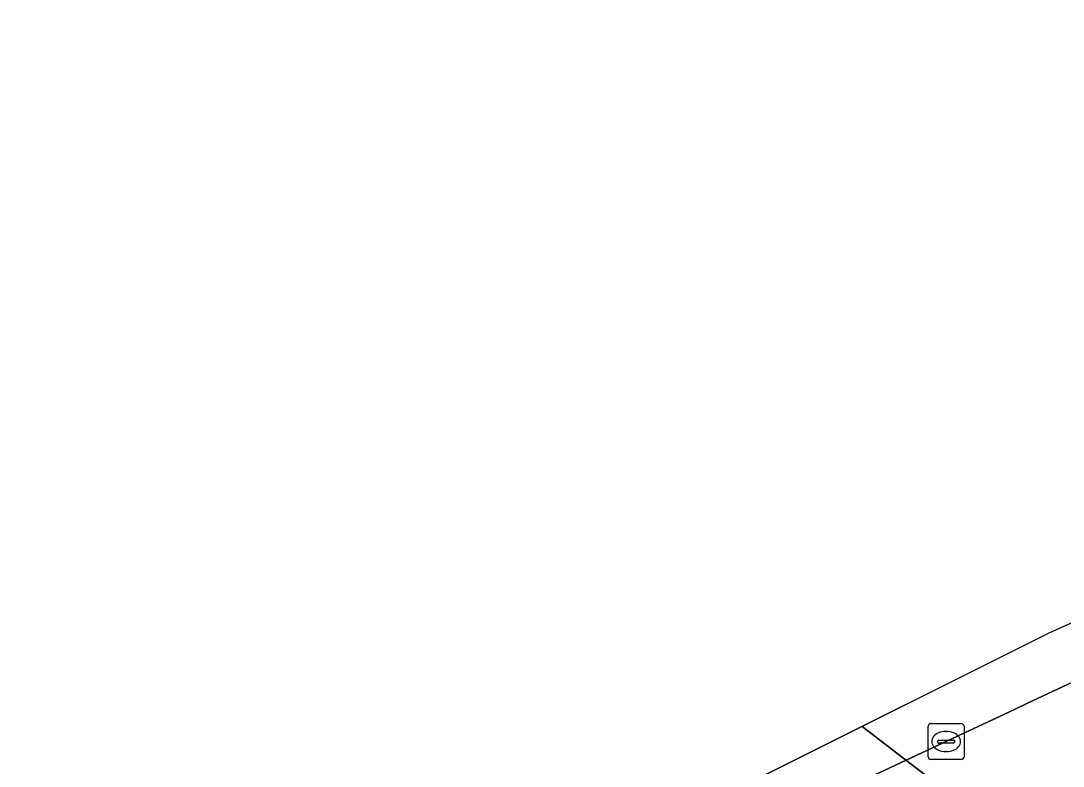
# Model space of a CAD drawing. Extents: x 158086 to 159499, y 382904 to 383981.
# Drawn here: x 158859.57 to 158888.57, y 383824.3 to 383845.03 of the extents above; entities that cross this region are included whole.
import ezdxf

# ---------------------------------------------------------------- set-up
doc = ezdxf.new("R2010")
doc.units = 0
for name, color, linetype in [('IMGEO_Berm_gesloten', 7, 'Continuous'), ('IMGEO_Dek', 7, 'Continuous'), ('IMGEO_Kolk', 7, 'Continuous'), ('IMGEO_OVBaan_gesloten', 7, 'Continuous'), ('IMGEO_Rijbaan_regionaal_gesloten', 7, 'Continuous'), ('IMGEO_Voetpad_open', 7, 'Continuous')]:
    doc.layers.add(name, color=color, linetype=linetype)

msp = doc.modelspace()

# ---------------------------------------------------------------- linework, layer by layer
at = {"layer": 'IMGEO_Berm_gesloten'}
msp.add_lwpolyline([(158882.975, 383825.407), (158880.202, 383824.022), (158900.05, 383808.897), (158900.932, 383809.295), (158902.837, 383810.155), (158902.638, 383810.308)], close=True, dxfattribs=at)
at = {"layer": 'IMGEO_Dek'}
msp.add_lwpolyline([(158902.912, 383834.582), (158888.17, 383828.002), (158880.202, 383824.022), (158900.05, 383808.897), (158900.932, 383809.295), (158902.837, 383810.155), (158902.638, 383810.308), (158909.887, 383813.753), (158912.434, 383814.964), (158919.618, 383818.379), (158919.85, 383818.202), (158921.81, 383819.051), (158922.73, 383819.45)], close=True, dxfattribs=at)
at = {"layer": 'IMGEO_Kolk'}
for p, q in [((158884.89, 383825.486), (158885.742, 383825.486)), ((158884.815, 383824.56), (158884.815, 383825.412)), ((158885.303, 383825.266), (158885.328, 383825.266)), ((158885.816, 383825.412), (158885.816, 383824.56)), ((158885.074, 383824.98), (158885.074, 383824.992)), ((158885.512, 383824.943), (158885.114, 383824.943)), ((158885.117, 383825.029), (158885.515, 383825.029)), ((158885.558, 383824.992), (158885.558, 383824.98)), ((158885.326, 383824.706), (158885.301, 383824.706)), ((158885.742, 383824.486), (158884.89, 383824.486))]:
    msp.add_line(p, q, dxfattribs=at)
for points in [[(158884.89, 383825.486), (158885.742, 383825.486)], [(158884.815, 383824.56), (158884.815, 383825.412)], [(158885.816, 383825.412), (158885.816, 383824.56)], [(158885.742, 383824.486), (158884.89, 383824.486)]]:
    msp.add_lwpolyline(points, dxfattribs=at)
for centre, radius, start, end in [((158884.892, 383825.41), 0.0765, 91.552, 178.448), ((158884.892, 383825.41), 0.0765, 91.552, 178.448), ((158885.74, 383825.41), 0.0765, 1.552, 88.448), ((158885.74, 383825.41), 0.0765, 1.552, 88.448), ((158885.114, 383824.989), 0.0403, 85.8775, 175.7526), ((158885.111, 383824.979), 0.0366, 178.938, 274.7102), ((158885.515, 383824.986), 0.043, 264.8664, 352.4533), ((158885.519, 383824.991), 0.0386, 1.7309, 96.639), ((158884.892, 383824.562), 0.0765, 181.552, 268.448), ((158884.892, 383824.562), 0.0765, 181.552, 268.448), ((158885.74, 383824.562), 0.0765, 271.552, 358.448), ((158885.74, 383824.562), 0.0765, 271.552, 358.448)]:
    msp.add_arc(centre, radius, start, end, dxfattribs=at)
for centre, major_axis, ratio, start_param, end_param in [((158885.302, 383824.986), (-0.387, 0.002), 0.722429, 4.712389, 7.853982), ((158885.327, 383824.986), (-0.39, 0.002), 0.717154, 1.570796, 4.712389)]:
    msp.add_ellipse(centre, major_axis=major_axis, ratio=ratio, start_param=start_param, end_param=end_param, dxfattribs=at)
at = {"layer": 'IMGEO_OVBaan_gesloten'}
for points in [[(158926.315, 383845.029), (158888.17, 383828.002), (158852.323, 383810.095)], [(158856.604, 383811.524), (158860.437, 383813.315), (158868.774, 383817.257), (158877.155, 383821.163), (158880.207, 383822.594), (158881.364, 383823.136), (158881.85, 383823.362), (158884.202, 383824.464), (158887.215, 383825.877), (158887.585, 383826.051), (158891.457, 383827.865)]]:
    msp.add_lwpolyline(points, dxfattribs=at)
at = {"layer": 'IMGEO_Rijbaan_regionaal_gesloten'}
msp.add_lwpolyline([(158890.133, 383828.878), (158888.17, 383828.002), (158882.975, 383825.407), (158902.638, 383810.308), (158909.887, 383813.753)], close=True, dxfattribs=at)
at = {"layer": 'IMGEO_Voetpad_open'}
msp.add_lwpolyline([(158926.684, 383844.293), (158920.142, 383841.2), (158906.321, 383834.777), (158905.208, 383834.247), (158904.052, 383833.711), (158903.351, 383833.388), (158901.252, 383832.416), (158897.825, 383830.828), (158894.035, 383829.072), (158893.902, 383829.01), (158893.473, 383828.808), (158891.857, 383828.052), (158891.457, 383827.865), (158887.585, 383826.051), (158887.215, 383825.877), (158884.202, 383824.464), (158881.85, 383823.362), (158881.364, 383823.136), (158880.207, 383822.594), (158880.653, 383821.563), (158879.622, 383821.08), (158857.982, 383810.946), (158853.184, 383808.605), (158855.343, 383804.495)], dxfattribs=at)

doc.saveas('drawing.dxf')
